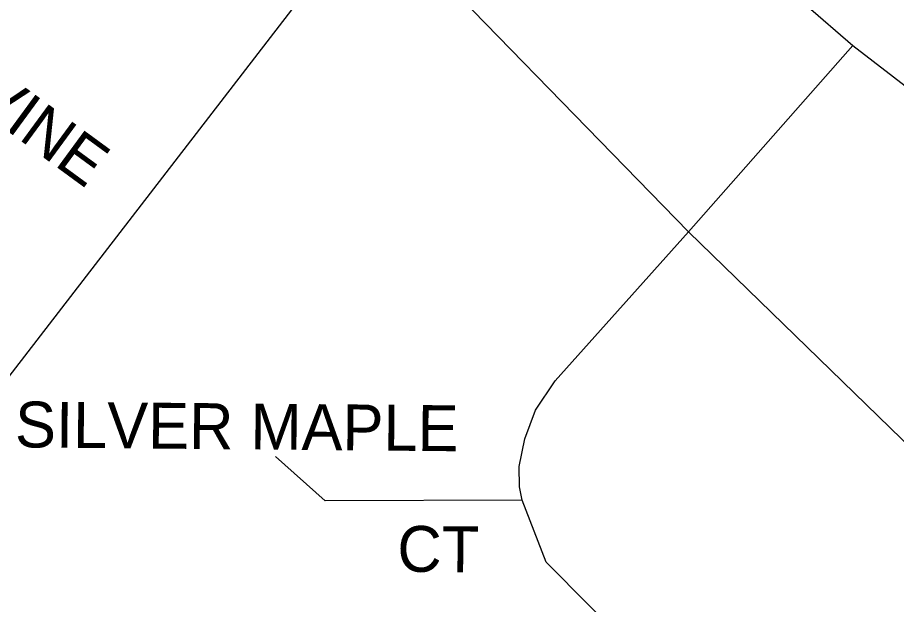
# Model space of a CAD drawing. Extents: x 586326 to 623965, y 4819854 to 4857850.
# Drawn here: x 602268.9 to 602747.5, y 4840608.9 to 4840928.7 of the extents above; entities that cross this region are included whole.
import ezdxf

# ---------------------------------------------------------------- set-up
doc = ezdxf.new("R2010")
doc.units = 0
for name, color, linetype in [('Major Rds and Hwys', 7, 'Continuous'), ('Minor Rd Lbls', 7, 'Continuous'), ('Minor Rds', 7, 'Continuous'), ('Private Rds', 7, 'Continuous')]:
    doc.layers.add(name, color=color, linetype=linetype)

msp = doc.modelspace()

# ---------------------------------------------------------------- linework, layer by layer
at = {"layer": 'Major Rds and Hwys'}
for points in [[(601957.7, 4840335.3), (602042.35, 4840445.14), (602461.74, 4840989.35)], [(602634.28, 4840811.93), (602461.74, 4840989.35)], [(602763.29, 4840686.47), (602634.28, 4840811.93)]]:
    msp.add_lwpolyline(points, dxfattribs=at)
at = {"layer": 'Minor Rds'}
for points in [[(602543.63, 4840665.82), (602542.2, 4840672.95), (602542.03, 4840684.12), (602545.08, 4840699.16), (602550.94, 4840714.85), (602561.58, 4840730.81), (602634.28, 4840811.93)], [(602543.63, 4840665.82), (602436.37, 4840665.34), (602409.45, 4840689.58)], [(602796.53, 4840400.54), (602769.05, 4840417.83), (602556.7, 4840631.95), (602543.63, 4840665.82)]]:
    msp.add_lwpolyline(points, dxfattribs=at)
at = {"layer": 'Private Rds'}
for points in [[(602798.01, 4841239.97), (602781.74, 4841217.36), (602657.71, 4841057.18), (602654.8, 4841051.24), (602652.4, 4841044.92), (602650.76, 4841037.33), (602650.88, 4841029.57), (602652.19, 4841019.16), (602653.79, 4841006.49), (602656.19, 4840998.14), (602665.8, 4840982.21), (602679.33, 4840962.11), (602691.22, 4840943.9), (602698.12, 4840935.62), (602723.83, 4840913.45)], [(602723.83, 4840913.45), (602634.28, 4840811.93)], [(602723.83, 4840913.45), (602859.04, 4840809.27)]]:
    msp.add_lwpolyline(points, dxfattribs=at)

# ---------------------------------------------------------------- texts
at = {"layer": 'Minor Rd Lbls'}
for s, height, rotation, p in [('LEVINE', 25.002, 323.7906, (602210.4, 4840905.6)), ('SILVER MAPLE', 24.996, 359.4885, (602267.47, 4840694.53)), ('CT', 25.002, 359.4885, (602475.63, 4840626.78))]:
    msp.add_text(s, height=height, rotation=rotation, dxfattribs=at).set_placement(p)

doc.saveas('drawing.dxf')
